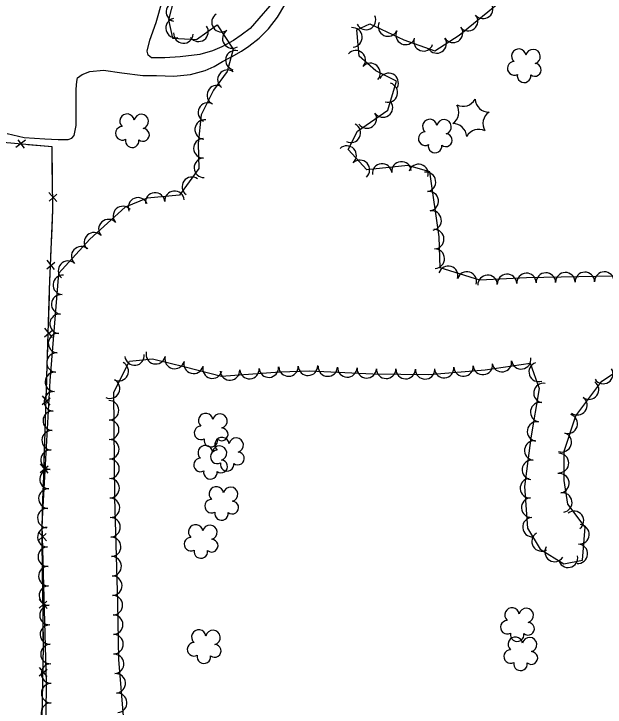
# Model space of a CAD drawing. Extents: x 353423 to 364002, y 127000 to 201942.
# Drawn here: x 359489.3 to 359731.9, y 133998.1 to 134282.6 of the extents above; entities that cross this region are included whole.
import ezdxf

# ---------------------------------------------------------------- set-up
doc = ezdxf.new("R2010")
doc.units = 0
for name, color, linetype in [('E_DTM_SlopeBottom', 7, 'Continuous'), ('E_FEN_Generic', 7, 'Continuous'), ('E_MISCPROP', 7, 'Continuous')]:
    doc.layers.add(name, color=color, linetype=linetype)

msp = doc.modelspace()

# ---------------------------------------------------------------- linework, layer by layer
at = {"layer": 'E_DTM_SlopeBottom'}
for p, q in [((359494.05, 134230.75), (359490.07, 134227.85)), ((359493.6, 134227.54), (359491.09, 134230.94)), ((359506.97, 134205.61), (359503.69, 134209.29)), ((359503.73, 134205.74), (359506.87, 134208.58)), ((359506.02, 134177.68), (359502.93, 134181.52)), ((359502.79, 134177.98), (359506.07, 134180.65)), ((359501.84, 134150.13), (359505.1, 134152.82)), ((359505.07, 134149.85), (359501.95, 134153.67)), ((359500.96, 134122.28), (359504.22, 134124.97)), ((359504.19, 134122.01), (359501.07, 134125.83)), ((359500.07, 134094.43), (359503.33, 134097.13)), ((359503.3, 134094.16), (359500.18, 134097.98)), ((359502.63, 134066.39), (359499.35, 134070.07)), ((359499.39, 134066.52), (359502.53, 134069.35)), ((359502.97, 134038.53), (359499.69, 134042.21)), ((359499.73, 134038.66), (359502.87, 134041.5)), ((359499.71, 134010.85), (359502.93, 134013.59)), ((359502.94, 134010.62), (359499.77, 134014.4))]:
    msp.add_line(p, q, dxfattribs=at)
for points in [[(359500.54, 133972.77), (359501.42, 134023.05), (359500.83, 134071.15), (359503.95, 134169.42), (359505.27, 134202.37), (359504.98, 134228.05), (359484.9, 134229.81), (359481.67, 134163.52), (359477.34, 134089.32), (359475.54, 134041.92), (359474.86, 134034.87), (359467.59, 134035.87), (359413.47, 134040.14), (359368.2, 134042.31), (359314.18, 134045), (359266.64, 134048.86), (359244.65, 134049.86), (359243.6, 134013.49), (359241.59, 133951.92)], [(359504.98, 134228.05), (359495.06, 134228.92)], [(359505.04, 134222.33), (359504.98, 134228.05)], [(359505.17, 134211.01), (359505.04, 134222.33)], [(359504.95, 134194.48), (359505.27, 134202.37), (359505.24, 134204.43)], [(359504.5, 134183.17), (359504.95, 134194.48)], [(359503.87, 134166.64), (359503.95, 134169.42), (359504.24, 134176.59)], [(359503.51, 134155.33), (359503.87, 134166.64)], [(359502.98, 134138.8), (359503.3, 134148.75)], [(359502.62, 134127.48), (359502.98, 134138.8)], [(359502.1, 134110.95), (359502.41, 134120.9)], [(359501.74, 134099.64), (359502.1, 134110.95)], [(359501.21, 134083.11), (359501.53, 134093.06)], [(359500.85, 134071.79), (359501.21, 134083.11)], [(359501.03, 134055.25), (359500.91, 134065.21)], [(359501.17, 134043.93), (359501.03, 134055.25)], [(359501.37, 134027.39), (359501.25, 134037.35)], [(359501.3, 134016.07), (359501.42, 134023.05), (359501.37, 134027.39)], [(359501.01, 133999.54), (359501.18, 134009.49)], [(359500.81, 133988.22), (359501.01, 133999.54)]]:
    msp.add_lwpolyline(points, dxfattribs=at)
at = {"layer": 'E_FEN_Generic'}
for points in [[(359556.09, 134293.59), (359552.7, 134280.15), (359554.43, 134272.71), (359564.28, 134272.17), (359572.66, 134278.16), (359579.22, 134268.2), (359576.77, 134259.02), (359571.23, 134251.35), (359566.09, 134241.26), (359564.88, 134229.49), (359565.18, 134219.13), (359557.21, 134208.21), (359544, 134207.01), (359534.89, 134203.28), (359520.39, 134190.14), (359507.64, 134176.07), (359504.06, 134132.06), (359500.76, 134072.93), (359502.53, 134008.1), (359501.93, 133956.9)], [(359735.26, 134174.92), (359699.67, 134174.29), (359680.46, 134173.36), (359664.18, 134178.35), (359663.81, 134191.05), (359659.9, 134217.79), (359650.97, 134220.33), (359634.09, 134218.63), (359626.44, 134226.93), (359630.22, 134234.43), (359642.78, 134243.08), (359646.25, 134255.01), (359637.74, 134259.3), (359630.92, 134265.25), (359630.04, 134276.03), (359635.39, 134278.6), (359649.32, 134272.04), (359662, 134267.48), (359671.96, 134273.96), (359687.46, 134286.52)], [(359534.22, 133994.38), (359532.39, 134017.6), (359531.97, 134040.83), (359530.7, 134084.02), (359530.35, 134127.29), (359536.66, 134140.04), (359546.19, 134141.1), (359559.54, 134137.71), (359574.48, 134133.89), (359598.38, 134135.65), (359610.74, 134136.1), (359636.63, 134134.93), (359659.52, 134134.59), (359682.66, 134136.52), (359701.13, 134139.29), (359704.77, 134128.92), (359701.36, 134108.55), (359698.86, 134088.68), (359699.97, 134071.55), (359705.29, 134062.93), (359714.96, 134056.88), (359722.56, 134058.44), (359723.7, 134071.97), (359716.55, 134081.35)], [(359716.55, 134081.35), (359715.08, 134091.04), (359715.04, 134103.07), (359719.85, 134117.59), (359730.51, 134131.92), (359739.72, 134137.82)]]:
    msp.add_lwpolyline(points, dxfattribs=at)
for centre, radius, start, end in [((359555.72, 134283.57), 4, 75.8508, 255.8354), ((359681.84, 134284.66), 4, 219.0251, 39.0098), ((359555.63, 134276.78), 4, 103.0796, 283.0643), ((359574.48, 134279.19), 4, 123.382, 303.3667), ((359633.74, 134280.13), 4, 205.6476, 25.6323), ((359675.63, 134279.63), 4, 219.0251, 39.0098), ((359565.05, 134275.29), 4, 215.5571, 35.5418), ((359642.78, 134277.44), 4, 154.7676, 334.7522), ((359558.84, 134274.57), 4, 176.8924, 356.8771), ((359578.88, 134272.51), 4, 123.382, 303.3667), ((359628.18, 134272.99), 4, 274.6771, 94.6618), ((359650.01, 134274.02), 4, 154.7676, 334.7522), ((359669.49, 134274.85), 4, 213.0466, 33.0312), ((359657.35, 134271.38), 4, 160.245, 340.2297), ((359662.79, 134270.49), 4, 213.0466, 33.0312), ((359580.16, 134263.59), 4, 75.034, 255.0187), ((359629.59, 134263.63), 4, 318.9155, 138.9001), ((359696.47, 134265.28), 2.97, 7.7946, 229.0284), ((359702.32, 134265.1), 2.97, 285.4454, 168.4187), ((359635.62, 134258.38), 4, 318.9155, 138.9001), ((359694.56, 134260.25), 2.78, 90.7655, 298.5384), ((359703.03, 134259.62), 2.61, 230.1506, 88.0832), ((359576.88, 134255.6), 4, 54.1479, 234.1326), ((359643.05, 134254.28), 4, 333.2382, 153.2229), ((359698.6, 134257.21), 2.78, 167.4425, 8.4535), ((359572.53, 134249.29), 4, 63.0491, 243.0338), ((359642.71, 134250.33), 4, 253.8049, 73.7896), ((359568.9, 134242.16), 4, 63.0491, 243.0338), ((359640.73, 134244.21), 4, 214.5381, 34.5228), ((359673.52, 134250.4), 5.72, 244.5822, 330.3471), ((359684.2, 134248.02), 5.72, 184.5822, 270.3471), ((359666.12, 134242.33), 5.72, 304.5822, 30.3471), ((359535.71, 134238.61), 2.97, 7.7946, 229.0284), ((359541.56, 134238.44), 2.97, 285.4454, 168.4187), ((359634.14, 134239.67), 4, 214.5381, 34.5228), ((359687.48, 134237.59), 5.72, 124.5822, 210.3471), ((359567.57, 134235.15), 4, 84.1329, 264.1176), ((359659.95, 134236.42), 2.97, 7.7946, 229.0284), ((359665.8, 134236.25), 2.97, 285.4454, 168.4187), ((359669.4, 134231.9), 5.72, 4.5822, 90.3471), ((359533.79, 134233.59), 2.78, 90.7655, 298.5384), ((359542.26, 134232.96), 2.61, 230.1506, 88.0832), ((359627.54, 134233.77), 4, 243.2382, 63.2229), ((359680.08, 134229.52), 5.72, 64.5822, 150.3471), ((359658.04, 134231.4), 2.78, 90.7655, 298.5384), ((359666.51, 134230.77), 2.61, 230.1506, 88.0832), ((359537.84, 134230.54), 2.78, 167.4425, 8.4535), ((359567.04, 134227.46), 4, 91.6508, 271.6355), ((359625.84, 134224.48), 4, 312.7043, 132.689), ((359662.08, 134228.36), 2.78, 167.4425, 8.4535), ((359567.26, 134219.46), 4, 91.6508, 271.6355), ((359631.27, 134218.61), 4, 312.7043, 132.689), ((359640.37, 134217.16), 4, 5.7384, 185.7231), ((359648.33, 134217.96), 4, 5.7384, 185.7231), ((359655.34, 134216.91), 4, 344.1411, 164.1258), ((359562.31, 134211.66), 4, 53.854, 233.8386), ((359658.39, 134213.67), 4, 278.334, 98.3187), ((359547.23, 134205.2), 4, 5.2264, 185.2111), ((359555.2, 134205.93), 4, 5.2264, 185.2111), ((359659.54, 134205.76), 4, 278.334, 98.3187), ((359540.22, 134203.2), 4, 22.2362, 202.2209), ((359534, 134199.65), 4, 42.2085, 222.1932), ((359660.7, 134197.84), 4, 278.334, 98.3187), ((359528.07, 134194.28), 4, 42.2085, 222.1932), ((359522.15, 134188.91), 4, 42.2085, 222.1932), ((359661.74, 134190.16), 4, 271.6873, 91.672), ((359516.89, 134183.16), 4, 47.8348, 227.8194), ((359661.98, 134182.17), 4, 271.6873, 91.672), ((359511.52, 134177.23), 4, 47.8348, 227.8194), ((359667.51, 134175.14), 4, 342.9693, 162.954), ((359509.36, 134171.38), 4, 85.3546, 265.3393), ((359675.16, 134172.79), 4, 342.9693, 162.954), ((359683.65, 134171.42), 4, 2.7899, 182.7745), ((359691.64, 134171.81), 4, 2.7899, 182.7745), ((359699.63, 134172.2), 4, 2.7899, 182.7745), ((359707.56, 134172.34), 4, 1.0135, 180.9982), ((359715.56, 134172.48), 4, 1.0135, 180.9982), ((359723.56, 134172.62), 4, 1.0135, 180.9982), ((359731.56, 134172.76), 4, 1.0135, 180.9982), ((359508.71, 134163.4), 4, 85.3546, 265.3393), ((359508.06, 134155.43), 4, 85.3546, 265.3393), ((359507.41, 134147.46), 4, 85.3546, 265.3393), ((359547.5, 134142.92), 4, 165.767, 345.7517), ((359506.76, 134139.49), 4, 85.3546, 265.3393), ((359538.82, 134142.39), 4, 186.3089, 6.2935), ((359555.25, 134140.96), 4, 165.767, 345.7517), ((359697.43, 134140.85), 4, 188.5494, 8.5341), ((359532.31, 134135.96), 4, 243.6893, 63.674), ((359563.01, 134138.98), 4, 165.6917, 345.6764), ((359601.96, 134137.87), 4, 182.1248, 2.1094), ((359609.95, 134138.17), 4, 182.1248, 2.1094), ((359618.11, 134137.86), 4, 177.4019, 357.3866), ((359673.77, 134137.88), 4, 184.7551, 4.7398), ((359681.74, 134138.54), 4, 184.7551, 4.7398), ((359689.52, 134139.66), 4, 188.5494, 8.5341), ((359704.62, 134135.67), 4, 109.3399, 289.3246), ((359506.13, 134131.57), 4, 86.8117, 266.7964), ((359570.76, 134137.01), 4, 165.6917, 345.6764), ((359577.94, 134136.25), 4, 184.2019, 4.1866), ((359585.92, 134136.83), 4, 184.2019, 4.1866), ((359593.9, 134137.42), 4, 184.2019, 4.1866), ((359626.1, 134137.5), 4, 177.4019, 357.3866), ((359634.09, 134137.14), 4, 177.4019, 357.3866), ((359642.03, 134136.94), 4, 179.1759, 359.1606), ((359650.02, 134136.82), 4, 179.1759, 359.1606), ((359658.02, 134136.71), 4, 179.1759, 359.1606), ((359665.79, 134137.22), 4, 184.7551, 4.7398), ((359731.11, 134134.79), 4, 212.6436, 32.6283), ((359528.76, 134128.79), 4, 243.6893, 63.674), ((359706.58, 134127.02), 4, 80.4933, 260.478), ((359725.28, 134128.4), 4, 233.3621, 53.3468), ((359505.68, 134123.58), 4, 86.8117, 266.7964), ((359528.32, 134119.91), 4, 270.4669, 90.4515), ((359720.51, 134121.98), 4, 233.3621, 53.3468), ((359705.25, 134119.13), 4, 80.4933, 260.478), ((359505.24, 134115.59), 4, 86.8117, 266.7964), ((359568.01, 134115.7), 2.97, 7.7946, 229.0284), ((359573.86, 134115.52), 2.97, 285.4454, 168.4187), ((359716.58, 134114.37), 4, 251.6651, 71.6498), ((359528.38, 134111.91), 4, 270.4669, 90.4515), ((359566.09, 134110.68), 2.78, 90.7655, 298.5384), ((359574.56, 134110.04), 2.61, 230.1506, 88.0832), ((359703.93, 134111.24), 4, 80.4933, 260.478), ((359504.79, 134107.61), 4, 86.8117, 266.7964), ((359714.06, 134106.78), 4, 251.6651, 71.6498), ((359528.45, 134103.91), 4, 270.4669, 90.4515), ((359570.14, 134107.63), 2.78, 167.4425, 8.4535), ((359574.65, 134105.79), 2.97, 7.7946, 229.0284), ((359580.5, 134105.62), 2.97, 285.4454, 168.4187), ((359702.82, 134103.41), 4, 82.8561, 262.8407), ((359567.8, 134102.5), 2.97, 7.7946, 229.0284), ((359573.65, 134102.33), 2.97, 285.4454, 168.4187), ((359504.34, 134099.62), 4, 86.8117, 266.7964), ((359572.74, 134100.77), 2.78, 90.7655, 298.5384), ((359581.21, 134100.14), 2.61, 230.1506, 88.0832), ((359712.96, 134098.27), 4, 270.2011, 90.1858), ((359528.51, 134095.91), 4, 270.4669, 90.4515), ((359565.88, 134097.48), 2.78, 90.7655, 298.5384), ((359574.35, 134096.85), 2.61, 230.1506, 88.0832), ((359576.78, 134097.73), 2.78, 167.4425, 8.4535), ((359701.83, 134095.47), 4, 82.8561, 262.8407), ((359503.9, 134091.63), 4, 86.8117, 266.7964), ((359569.93, 134094.44), 2.78, 167.4425, 8.4535), ((359713.12, 134089.98), 4, 278.6236, 98.6083), ((359528.58, 134087.91), 4, 270.4669, 90.4515), ((359701.01, 134087.93), 4, 93.71, 273.6947), ((359503.45, 134083.65), 4, 86.8117, 266.7964), ((359572.35, 134085.6), 2.97, 7.7946, 229.0284), ((359578.2, 134085.43), 2.97, 285.4454, 168.4187), ((359714.32, 134082.07), 4, 278.6236, 98.6083), ((359528.73, 134079.87), 4, 271.6866, 91.6712), ((359570.44, 134080.58), 2.78, 90.7655, 298.5384), ((359578.91, 134079.95), 2.61, 230.1506, 88.0832), ((359701.53, 134079.94), 4, 93.71, 273.6947), ((359503.01, 134075.66), 4, 86.8117, 266.7964), ((359719.1, 134074.55), 4, 307.3223, 127.307), ((359528.96, 134071.88), 4, 271.6866, 91.6712), ((359574.48, 134077.54), 2.78, 167.4425, 8.4535), ((359702.04, 134071.96), 4, 93.71, 273.6947), ((359563.88, 134070), 2.97, 7.7946, 229.0284), ((359569.73, 134069.82), 2.97, 285.4454, 168.4187), ((359721.35, 134069), 4, 265.2153, 85.1999), ((359502.99, 134067.84), 4, 91.5747, 271.5594), ((359529.2, 134063.88), 4, 271.6866, 91.6712), ((359561.97, 134064.97), 2.78, 90.7655, 298.5384), ((359570.44, 134064.34), 2.61, 230.1506, 88.0832), ((359705.81, 134066.08), 4, 121.6584, 301.643), ((359720.68, 134061.03), 4, 265.2153, 85.1999), ((359503.21, 134059.84), 4, 91.5747, 271.5594), ((359566.01, 134061.93), 2.78, 167.4425, 8.4535), ((359711.14, 134061.74), 4, 147.9758, 327.9605), ((359529.43, 134055.89), 4, 271.6866, 91.6712), ((359716.68, 134059.37), 4, 191.5967, 11.5813), ((359503.43, 134051.85), 4, 91.5747, 271.5594), ((359529.67, 134047.89), 4, 271.6866, 91.6712), ((359503.65, 134043.85), 4, 91.5747, 271.5594), ((359529.89, 134039.92), 4, 271.0396, 91.0243), ((359503.87, 134035.86), 4, 91.5747, 271.5594), ((359693.67, 134035.89), 2.97, 7.7946, 229.0284), ((359699.53, 134035.72), 2.97, 285.4454, 168.4187), ((359530.03, 134031.92), 4, 271.0396, 91.0243), ((359691.76, 134030.87), 2.78, 90.7655, 298.5384), ((359700.23, 134030.24), 2.61, 230.1506, 88.0832), ((359504.08, 134027.86), 4, 91.5747, 271.5594), ((359530.18, 134023.92), 4, 271.0396, 91.0243), ((359565.14, 134026.83), 2.97, 7.7946, 229.0284), ((359570.99, 134026.65), 2.97, 285.4454, 168.4187), ((359695.8, 134027.82), 2.78, 167.4425, 8.4535), ((359563.23, 134021.8), 2.78, 90.7655, 298.5384), ((359695.04, 134023.89), 2.97, 7.7946, 229.0284), ((359700.89, 134023.71), 2.97, 285.4454, 168.4187), ((359504.3, 134019.86), 4, 91.5747, 271.5594), ((359571.69, 134021.17), 2.61, 230.1506, 88.0832), ((359693.13, 134018.86), 2.78, 90.7655, 298.5384), ((359530.43, 134015.8), 4, 274.5328, 94.5174), ((359567.27, 134018.76), 2.78, 167.4425, 8.4535), ((359701.6, 134018.23), 2.61, 230.1506, 88.0832), ((359504.52, 134011.87), 4, 91.5747, 271.5594), ((359697.17, 134015.82), 2.78, 167.4425, 8.4535), ((359531.06, 134007.83), 4, 274.5328, 94.5174), ((359504.57, 134003.79), 4, 89.3359, 269.3206), ((359531.69, 133999.85), 4, 274.5328, 94.5174), ((359504.48, 133995.79), 4, 89.3359, 269.3206)]:
    msp.add_arc(centre, radius, start, end, dxfattribs=at)
at = {"layer": 'E_MISCPROP'}
for points in [[(359486.56, 134233.59), (359493.45, 134231.94), (359502, 134231.41), (359507.43, 134231.01), (359511.5, 134231.11), (359513.13, 134231.59), (359514.06, 134232.67), (359514.78, 134236.85), (359514.81, 134244.61), (359514.78, 134251.67), (359515.06, 134254.87), (359515.45, 134256.39), (359517.24, 134257.74), (359520.51, 134259.04), (359526.04, 134259.5), (359533.59, 134258.39), (359542.22, 134257.38), (359547.76, 134257.31), (359554.98, 134257.12), (359561.76, 134257.69), (359567.8, 134259.41), (359571.49, 134261.02), (359574.92, 134263.02), (359578.51, 134265.07), (359582.7, 134267.39), (359585.75, 134269.44), (359589.89, 134272.69), (359593.76, 134276.47), (359597.41, 134281.29), (359600.41, 134286.28)], [(359594.27, 134285.94), (359589.85, 134280.69), (359586.2, 134276.68), (359582.6, 134273.87), (359579.34, 134271.71), (359574.66, 134269.07), (359570.74, 134267.45), (359565.64, 134265.95), (359557.49, 134265), (359551.24, 134264.54), (359545.81, 134264.61), (359544.35, 134265.75), (359543.92, 134267.33), (359545.08, 134271.78), (359547.71, 134279.15), (359550.29, 134288.37)]]:
    msp.add_lwpolyline(points, dxfattribs=at)

doc.saveas('drawing.dxf')
